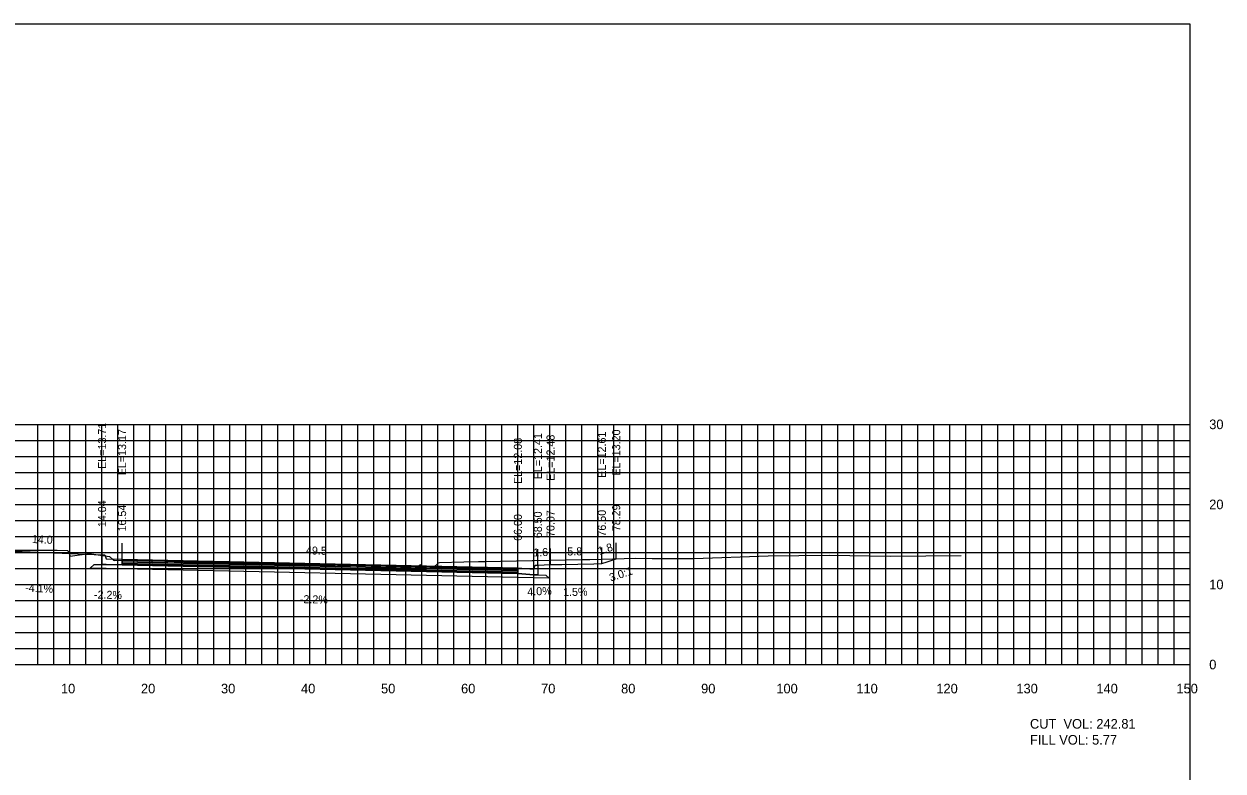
# Model space of a CAD drawing. Extents: x 1797419 to 1809236, y 248759 to 251512.
# Drawn here: x 1802295.3 to 1802445.1, y 250176.1 to 250269.4 of the extents above; entities that cross this region are included whole.
import ezdxf

# ---------------------------------------------------------------- set-up
doc = ezdxf.new("R2010")
doc.units = 0
for name, color, linetype in [('10', 7, 'Continuous'), ('3', 7, 'Continuous'), ('31', 7, 'Continuous'), ('4', 7, 'Continuous'), ('60', 7, 'Continuous'), ('ANNO-TXT', 7, 'Continuous'), ('BASE', 7, 'Continuous'), ('CL-CNST', 7, 'Continuous'), ('Level 62', 7, 'Continuous'), ('LOWER BINDER', 7, 'Continuous'), ('M-ROADS', 7, 'Continuous'), ('UPPER BINDER', 7, 'Continuous'), ('WEARING', 7, 'Continuous')]:
    doc.layers.add(name, color=color, linetype=linetype)

msp = doc.modelspace()

# ---------------------------------------------------------------- linework, layer by layer
for p, q in [((1802305.04, 250203.14), (1802305.04, 250205.14)), ((1802307.54, 250202.6), (1802307.54, 250204.6)), ((1802357, 250201.51), (1802357, 250203.51)), ((1802359.5, 250201.84), (1802359.5, 250203.84)), ((1802361.08, 250201.91), (1802361.08, 250203.91)), ((1802367.5, 250202.04), (1802367.5, 250204.04)), ((1802369.29, 250202.64), (1802369.29, 250204.64))]:
    msp.add_line(p, q)
for points in [[(1802141, 250079.43), (1802441, 250079.43), (1802441, 250269.43), (1802141, 250269.43)], [(1802305.04, 250203.14), (1802305.37, 250203.14), (1802305.54, 250202.64), (1802307.54, 250202.6), (1802307.54, 250201.88), (1802305.54, 250201.92), (1802305.04, 250201.92)], [(1802357, 250201.51), (1802359, 250201.34), (1802359.17, 250201.84), (1802359.5, 250201.84), (1802359.5, 250200.63), (1802359, 250200.63), (1802357, 250200.79)]]:
    msp.add_lwpolyline(points, close=True)
at = {"layer": '60'}
for p, q in [((1802441, 250189.43), (1802441, 250219.43)), ((1802441.06, 250219.43), (1802441, 250219.43)), ((1802441.06, 250209.43), (1802441, 250209.43)), ((1802441.06, 250199.43), (1802441, 250199.43)), ((1802141, 250189.43), (1802441, 250189.43)), ((1802301, 250189.37), (1802301, 250189.43)), ((1802311, 250189.37), (1802311, 250189.43)), ((1802321, 250189.37), (1802321, 250189.43)), ((1802331, 250189.37), (1802331, 250189.43)), ((1802341, 250189.37), (1802341, 250189.43)), ((1802351, 250189.37), (1802351, 250189.43)), ((1802361, 250189.37), (1802361, 250189.43)), ((1802371, 250189.37), (1802371, 250189.43)), ((1802381, 250189.37), (1802381, 250189.43)), ((1802391, 250189.37), (1802391, 250189.43)), ((1802401, 250189.37), (1802401, 250189.43)), ((1802411, 250189.37), (1802411, 250189.43)), ((1802421, 250189.37), (1802421, 250189.43)), ((1802431, 250189.37), (1802431, 250189.43)), ((1802441, 250189.37), (1802441, 250189.43)), ((1802441.06, 250189.43), (1802441, 250189.43))]:
    msp.add_line(p, q, dxfattribs=at)
at = {"layer": 'BASE'}
msp.add_lwpolyline([(1802307.54, 250201.88), (1802357, 250200.79), (1802359, 250200.63), (1802359.5, 250200.63), (1802360.5, 250200.61), (1802360.9, 250200.2), (1802357, 250200.29), (1802307.54, 250201.38), (1802303.56, 250201.47), (1802304.04, 250201.94), (1802305.04, 250201.92), (1802305.54, 250201.92)], close=True, dxfattribs=at)
at = {"layer": 'CL-CNST'}
msp.add_lwpolyline([(1802291, 250203.72), (1802305.04, 250203.14), (1802305.37, 250203.14), (1802305.45, 250202.91), (1802305.54, 250202.64), (1802307.54, 250202.6), (1802357, 250201.51), (1802357, 250201.51), (1802359, 250201.34), (1802359.17, 250201.84), (1802359.36, 250201.84), (1802359.5, 250201.84), (1802361.08, 250201.91), (1802361.5, 250201.92), (1802362.49, 250201.94), (1802366.5, 250202), (1802367.5, 250202.04), (1802368.15, 250202.26), (1802369.29, 250202.64)], dxfattribs=at)
at = {"layer": 'Level 62'}
for p, q in [((1802141, 250219.43), (1802441, 250219.43)), ((1802297, 250189.43), (1802297, 250219.43)), ((1802299, 250189.43), (1802299, 250219.43)), ((1802301, 250189.43), (1802301, 250219.43)), ((1802303, 250189.43), (1802303, 250219.43)), ((1802305, 250189.43), (1802305, 250219.43)), ((1802307, 250189.43), (1802307, 250219.43)), ((1802309, 250189.43), (1802309, 250219.43)), ((1802311, 250189.43), (1802311, 250219.43)), ((1802313, 250189.43), (1802313, 250219.43)), ((1802315, 250189.43), (1802315, 250219.43)), ((1802317, 250189.43), (1802317, 250219.43)), ((1802319, 250189.43), (1802319, 250219.43)), ((1802321, 250189.43), (1802321, 250219.43)), ((1802323, 250189.43), (1802323, 250219.43)), ((1802325, 250189.43), (1802325, 250219.43)), ((1802327, 250189.43), (1802327, 250219.43)), ((1802329, 250189.43), (1802329, 250219.43)), ((1802331, 250189.43), (1802331, 250219.43)), ((1802333, 250189.43), (1802333, 250219.43)), ((1802335, 250189.43), (1802335, 250219.43)), ((1802337, 250189.43), (1802337, 250219.43)), ((1802339, 250189.43), (1802339, 250219.43)), ((1802341, 250189.43), (1802341, 250219.43)), ((1802343, 250189.43), (1802343, 250219.43)), ((1802345, 250189.43), (1802345, 250219.43)), ((1802347, 250189.43), (1802347, 250219.43)), ((1802349, 250189.43), (1802349, 250219.43)), ((1802351, 250189.43), (1802351, 250219.43)), ((1802353, 250189.43), (1802353, 250219.43)), ((1802355, 250189.43), (1802355, 250219.43)), ((1802357, 250189.43), (1802357, 250219.43)), ((1802359, 250189.43), (1802359, 250219.43)), ((1802361, 250189.43), (1802361, 250219.43)), ((1802363, 250189.43), (1802363, 250219.43)), ((1802365, 250189.43), (1802365, 250219.43)), ((1802367, 250189.43), (1802367, 250219.43)), ((1802369, 250189.43), (1802369, 250219.43)), ((1802371, 250189.43), (1802371, 250219.43)), ((1802373, 250189.43), (1802373, 250219.43)), ((1802375, 250189.43), (1802375, 250219.43)), ((1802377, 250189.43), (1802377, 250219.43)), ((1802379, 250189.43), (1802379, 250219.43)), ((1802381, 250189.43), (1802381, 250219.43)), ((1802383, 250189.43), (1802383, 250219.43)), ((1802385, 250189.43), (1802385, 250219.43)), ((1802387, 250189.43), (1802387, 250219.43)), ((1802389, 250189.43), (1802389, 250219.43)), ((1802391, 250189.43), (1802391, 250219.43)), ((1802393, 250189.43), (1802393, 250219.43)), ((1802395, 250189.43), (1802395, 250219.43)), ((1802397, 250189.43), (1802397, 250219.43)), ((1802399, 250189.43), (1802399, 250219.43)), ((1802401, 250189.43), (1802401, 250219.43)), ((1802403, 250189.43), (1802403, 250219.43)), ((1802405, 250189.43), (1802405, 250219.43)), ((1802407, 250189.43), (1802407, 250219.43)), ((1802409, 250189.43), (1802409, 250219.43)), ((1802411, 250189.43), (1802411, 250219.43)), ((1802413, 250189.43), (1802413, 250219.43)), ((1802415, 250189.43), (1802415, 250219.43)), ((1802417, 250189.43), (1802417, 250219.43)), ((1802419, 250189.43), (1802419, 250219.43)), ((1802421, 250189.43), (1802421, 250219.43)), ((1802423, 250189.43), (1802423, 250219.43)), ((1802425, 250189.43), (1802425, 250219.43)), ((1802427, 250189.43), (1802427, 250219.43)), ((1802429, 250189.43), (1802429, 250219.43)), ((1802431, 250189.43), (1802431, 250219.43)), ((1802433, 250189.43), (1802433, 250219.43)), ((1802435, 250189.43), (1802435, 250219.43)), ((1802437, 250189.43), (1802437, 250219.43)), ((1802439, 250189.43), (1802439, 250219.43)), ((1802441, 250189.43), (1802441, 250219.43)), ((1802141, 250217.43), (1802441, 250217.43)), ((1802141, 250215.43), (1802441, 250215.43)), ((1802141, 250213.43), (1802441, 250213.43)), ((1802141, 250211.43), (1802441, 250211.43)), ((1802141, 250209.43), (1802441, 250209.43)), ((1802141, 250207.43), (1802441, 250207.43)), ((1802141, 250205.43), (1802441, 250205.43)), ((1802141, 250203.43), (1802441, 250203.43)), ((1802141, 250201.43), (1802441, 250201.43)), ((1802141, 250199.43), (1802441, 250199.43)), ((1802141, 250197.43), (1802441, 250197.43)), ((1802141, 250195.43), (1802441, 250195.43)), ((1802141, 250193.43), (1802441, 250193.43)), ((1802141, 250191.43), (1802441, 250191.43)), ((1802141, 250189.43), (1802441, 250189.43))]:
    msp.add_line(p, q, dxfattribs=at)
at = {"layer": 'LOWER BINDER'}
for points in [[(1802307.54, 250202.26), (1802357, 250201.17), (1802357, 250200.98), (1802307.54, 250202.07)], [(1802307.54, 250202.07), (1802357, 250200.98), (1802357, 250200.79), (1802307.54, 250201.88)]]:
    msp.add_lwpolyline(points, close=True, dxfattribs=at)
at = {"layer": 'M-ROADS'}
msp.add_lwpolyline([(1802293.61, 250203.71), (1802296.32, 250203.71), (1802299.43, 250203.72), (1802300.75, 250203.69), (1802301.06, 250202.95), (1802303.43, 250203.28), (1802305.98, 250202.94), (1802306.33, 250202.61), (1802306.48, 250202.48), (1802306.51, 250202.47), (1802306.52, 250202.44), (1802306.53, 250202.46), (1802306.6, 250202.44), (1802308.03, 250202.47), (1802308.11, 250202.5), (1802318.82, 250202.13), (1802318.9, 250202.12), (1802319.15, 250202.11), (1802321.19, 250202.08), (1802324.34, 250202.07), (1802331.08, 250201.9), (1802331.88, 250201.91), (1802331.89, 250201.91), (1802331.97, 250201.9), (1802332.35, 250201.9), (1802332.75, 250201.9), (1802333.76, 250201.88), (1802334.11, 250201.88), (1802334.14, 250201.88), (1802334.46, 250201.86), (1802336.07, 250201.83), (1802342.18, 250201.7), (1802344.05, 250201.72), (1802344.6, 250201.72), (1802344.67, 250201.79), (1802344.85, 250201.92), (1802344.94, 250201.77), (1802345.44, 250201.67), (1802346.26, 250201.67), (1802346.48, 250201.66), (1802346.54, 250201.67), (1802346.56, 250201.72), (1802346.57, 250201.68), (1802346.95, 250202.01), (1802347.02, 250202.04), (1802347.03, 250202.14), (1802347.22, 250202.17), (1802350.24, 250202.25), (1802352.1, 250202.31), (1802352.88, 250202.32), (1802358.77, 250202.42), (1802358.81, 250202.42), (1802358.83, 250202.42), (1802358.85, 250202.42), (1802358.85, 250202.42), (1802358.91, 250202.42), (1802358.91, 250202.42), (1802358.91, 250202.42), (1802358.93, 250202.42), (1802365.02, 250202.57), (1802365.87, 250202.56), (1802366.01, 250202.53), (1802371.72, 250202.71), (1802373.77, 250202.67), (1802373.81, 250202.66), (1802376.14, 250202.66), (1802378.07, 250202.66), (1802379.01, 250202.68), (1802388.3, 250203.01), (1802395.94, 250203.08), (1802403.55, 250202.98), (1802412.41, 250203.07)], dxfattribs=at)
at = {"layer": 'UPPER BINDER'}
msp.add_lwpolyline([(1802307.54, 250202.45), (1802357, 250201.36), (1802357, 250201.17), (1802307.54, 250202.26)], close=True, dxfattribs=at)
at = {"layer": 'WEARING'}
msp.add_lwpolyline([(1802307.54, 250202.6), (1802357, 250201.51), (1802357, 250201.36), (1802307.54, 250202.45)], close=True, dxfattribs=at)

# ---------------------------------------------------------------- texts
msp.add_text('3.0:1', height=1, rotation=18.4341).set_placement((1802368.62, 250199.78))
at = {"layer": '10'}
for s, p in [('10', (1802299.9, 250185.83)), ('20', (1802309.9, 250185.83)), ('30', (1802319.9, 250185.83)), ('40', (1802329.9, 250185.83)), ('50', (1802339.9, 250185.83)), ('60', (1802349.9, 250185.83)), ('70', (1802359.9, 250185.83)), ('80', (1802369.9, 250185.83)), ('90', (1802379.9, 250185.83)), ('100', (1802389.3, 250185.83)), ('110', (1802399.3, 250185.83)), ('120', (1802409.3, 250185.83)), ('130', (1802419.3, 250185.83)), ('140', (1802429.3, 250185.83)), ('150', (1802439.3, 250185.83))]:
    msp.add_text(s, height=1.2, dxfattribs=at).set_placement(p)
at = {"layer": '3'}
for s, p in [('EL=13.71', (1802305.54, 250213.87)), ('EL=13.17', (1802308.04, 250213.07)), ('EL=12.61', (1802368, 250212.76)), ('EL=13.20', (1802369.79, 250213.03)), ('EL=12.08', (1802357.5, 250211.98)), ('EL=12.08', (1802357.5, 250211.98)), ('EL=12.41', (1802360, 250212.57)), ('EL=12.48', (1802361.58, 250212.38)), ('14.04', (1802305.54, 250206.59)), ('16.54', (1802308.04, 250206.05)), ('66.00', (1802357.5, 250204.88)), ('68.50', (1802360, 250205.21)), ('70.07', (1802361.58, 250205.36)), ('76.50', (1802368, 250205.41)), ('78.29', (1802369.79, 250206.08))]:
    msp.add_text(s, height=1, rotation=90, dxfattribs=at).set_placement(p)
at = {"layer": '31'}
for s, p in [('30', (1802443.4, 250218.83)), ('20', (1802443.4, 250208.83)), ('10', (1802443.4, 250198.83)), ('0', (1802443.4, 250188.83))]:
    msp.add_text(s, height=1.2, dxfattribs=at).set_placement(p)
at = {"layer": '4'}
for s, rotation, p in [('14.0', 357.6466, (1802296.25, 250204.61)), ('49.5', 358.7398, (1802330.51, 250203.19)), ('1.6', 2.2906, (1802358.94, 250202.92)), ('5.8', 0.8594, (1802363.19, 250203.05)), ('1.8', 18.4341, (1802367.2, 250203.1)), ('-4.1%', 357.6466, (1802295.41, 250198.53)), ('4.0%', 2.2906, (1802358.2, 250198.03)), ('1.5%', 0.8594, (1802362.66, 250197.98)), ('-2.2%', 358.7397, (1802304.02, 250197.68)), ('-2.2%', 358.7398, (1802329.75, 250197.11))]:
    msp.add_text(s, height=1, rotation=rotation, dxfattribs=at).set_placement(p)
at = {"layer": 'ANNO-TXT'}
for s, p in [('CUT  VOL: 242.81', (1802421, 250181.43)), ('FILL VOL: 5.77', (1802421, 250179.43))]:
    msp.add_text(s, height=1.2, dxfattribs=at).set_placement(p)

doc.saveas('drawing.dxf')
